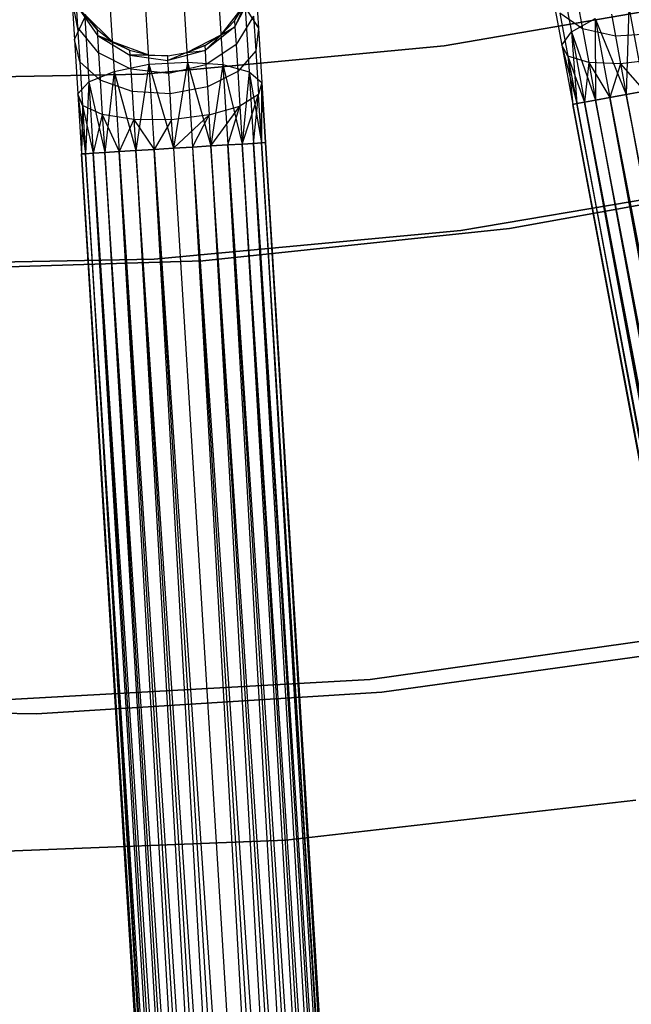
# Model space of a CAD drawing. Extents: x -102 to 102, y -101 to 102.
# Tile 285 of 481: x 1.04 to 7.63, y -52.43 to -41.8. Entities that reach past the tile are written whole.
import ezdxf

# ---------------------------------------------------------------- set-up
doc = ezdxf.new("R2010")
doc.units = 0
doc.header["$LTSCALE"] = 25.4
doc.layers.get('0').update_dxf_attribs({"linetype": 'CONTINUOUS'})

# ---------------------------------------------------------------- blocks, each defined once
blk = doc.blocks.new('NL2500011659_STL')
at = {"color": 0}
for p, q in [((6.86, -41.248, -7.523), (6.988, -41.933, -7.878)), ((6.86, -41.248, -7.523), (6.988, -41.933, -7.878)), ((2.794, -41.43, -7.909), (2.845, -42.259, -8.332)), ((2.794, -41.43, -7.909), (2.845, -42.259, -8.332)), ((3.582, -41.429, -6.737), (3.611, -41.894, -7.203)), ((3.582, -41.429, -6.737), (3.611, -41.894, -7.203)), ((2.379, -41.456, -7.909), (2.43, -42.284, -8.332)), ((2.379, -41.456, -7.909), (2.43, -42.284, -8.332)), ((3.179, -41.506, -7.773), (3.228, -42.287, -8.172)), ((3.179, -41.506, -7.773), (3.228, -42.287, -8.172)), ((3.358, -41.881, -5.911), (3.545, -41.526, -6.023)), ((3.358, -41.881, -5.911), (3.545, -41.526, -6.023)), ((8.819, -41.533, 1), (5.614, -42.085, 1)), ((5.614, -42.085, -6.5), (8.819, -41.533, -6.5)), ((5.614, -42.085, -6.5), (8.819, -41.533, -6.5)), ((8.819, -41.533, 1), (5.614, -42.085, 1)), ((6.776, -41.5, -7.203), (6.884, -42.077, -7.502)), ((6.776, -41.5, -7.203), (6.884, -42.077, -7.502)), ((1.661, -41.883, -6.494), (1.597, -41.552, -6.737)), ((1.597, -41.552, -6.737), (1.626, -42.017, -7.203)), ((1.597, -41.552, -6.737), (1.626, -42.017, -7.203)), ((1.661, -41.883, -6.494), (1.597, -41.552, -6.737)), ((1.871, -41.907, -5.5), (1.646, -41.643, -6.023)), ((1.646, -41.643, -6.023), (1.875, -41.972, -5.911)), ((1.871, -41.907, -5.5), (1.646, -41.643, -6.023)), ((1.646, -41.643, -6.023), (1.875, -41.972, -5.911)), ((1.646, -41.643, -6.023), (1.661, -41.883, -6.494)), ((1.646, -41.643, -6.023), (1.661, -41.883, -6.494)), ((2.006, -41.578, -7.773), (2.054, -42.36, -8.172)), ((2.006, -41.578, -7.773), (2.054, -42.36, -8.172)), ((3.208, -41.965, 0), (3.466, -41.64, 0)), ((3.208, -41.965, 0), (3.466, -41.64, 0)), ((3.354, -41.816, -5.5), (3.466, -41.64, 0)), ((3.354, -41.816, -5.5), (3.466, -41.64, -5.5)), ((3.354, -41.816, -5.5), (3.466, -41.64, 0)), ((3.354, -41.816, -5.5), (3.466, -41.64, -5.5)), ((3.466, -41.64, -5.5), (3.358, -41.881, -5.911)), ((3.466, -41.64, -5.5), (3.358, -41.881, -5.911)), ((7.053, -41.612, -6.282), (7.107, -41.901, -6.577)), ((7.053, -41.612, -6.282), (7.107, -41.901, -6.577)), ((1.738, -41.746, 0), (2.034, -42.037, 0)), ((1.738, -41.746, -5.5), (1.871, -41.907, -5.5)), ((1.871, -41.907, -5.5), (1.738, -41.746, 0)), ((1.871, -41.907, -5.5), (1.738, -41.746, 0)), ((1.738, -41.746, 0), (2.034, -42.037, 0)), ((1.738, -41.746, -5.5), (1.871, -41.907, -5.5)), ((3.468, -41.67, -7.523), (3.511, -42.366, -7.878)), ((3.468, -41.67, -7.523), (3.511, -42.366, -7.878)), ((3.468, -41.67, -7.523), (3.611, -41.894, -7.203)), ((3.468, -41.67, -7.523), (3.611, -41.894, -7.203)), ((7.107, -41.901, -6.577), (6.863, -41.731, -6.868)), ((6.863, -41.731, -6.868), (6.95, -42.195, -7.108)), ((6.863, -41.731, -6.868), (6.95, -42.195, -7.108)), ((7.107, -41.901, -6.577), (6.863, -41.731, -6.868)), ((7.42, -41.744, -6.139), (7.464, -41.981, -6.379)), ((7.42, -41.744, -6.139), (7.464, -41.981, -6.379)), ((7.607, -41.667, -8.332), (7.581, -42.608, -8.414)), ((7.607, -41.667, -8.332), (7.581, -42.608, -8.414)), ((7.607, -41.667, -8.332), (7.777, -42.572, -8.478)), ((7.607, -41.667, -8.332), (7.777, -42.572, -8.478)), ((1.626, -42.017, -7.203), (1.74, -41.777, -7.523)), ((1.626, -42.017, -7.203), (1.74, -41.777, -7.523)), ((1.74, -41.777, -7.523), (1.782, -42.472, -7.878)), ((1.74, -41.777, -7.523), (1.782, -42.472, -7.878)), ((3.208, -41.965, -5.5), (3.354, -41.816, -5.5)), ((3.354, -41.816, -5.5), (3.208, -41.965, 0)), ((3.354, -41.816, -5.5), (3.208, -41.965, 0)), ((3.208, -41.965, -5.5), (3.354, -41.816, -5.5)), ((3.354, -41.816, -5.5), (3.358, -41.881, -5.911)), ((3.354, -41.816, -5.5), (3.358, -41.881, -5.911)), ((3.559, -41.766, -6.494), (3.37, -42.07, -6.282)), ((3.559, -41.766, -6.494), (3.37, -42.07, -6.282)), ((3.559, -41.766, -6.494), (3.582, -42.139, -6.868)), ((3.559, -41.766, -6.494), (3.582, -42.139, -6.868)), ((6.988, -41.933, -7.878), (7.244, -41.788, -8.172)), ((6.988, -41.933, -7.878), (7.244, -41.788, -8.172)), ((7.244, -41.788, -8.172), (7.25, -42.67, -8.169)), ((7.244, -41.788, -8.172), (7.25, -42.67, -8.169)), ((7.244, -41.788, -8.172), (7.403, -42.642, -8.309)), ((7.244, -41.788, -8.172), (7.403, -42.642, -8.309)), ((7.244, -41.788, -8.172), (7.581, -42.608, -8.414)), ((7.244, -41.788, -8.172), (7.581, -42.608, -8.414)), ((1.886, -42.161, -6.282), (1.661, -41.883, -6.494)), ((1.661, -41.883, -6.494), (1.684, -42.257, -6.868)), ((1.661, -41.883, -6.494), (1.684, -42.257, -6.868)), ((1.886, -42.161, -6.282), (1.661, -41.883, -6.494)), ((1.871, -41.907, -5.5), (2.034, -42.037, 0)), ((1.871, -41.907, -5.5), (2.034, -42.037, -5.5)), ((1.871, -41.907, -5.5), (2.034, -42.037, 0)), ((1.871, -41.907, -5.5), (2.034, -42.037, -5.5)), ((1.871, -41.907, -5.5), (1.875, -41.972, -5.911)), ((1.871, -41.907, -5.5), (1.875, -41.972, -5.911)), ((2.839, -42.157, 0), (3.208, -41.965, 0)), ((2.839, -42.157, 0), (3.208, -41.965, 0)), ((3.033, -42.081, -5.5), (3.208, -41.965, 0)), ((3.033, -42.081, -5.5), (3.208, -41.965, -5.5)), ((3.033, -42.081, -5.5), (3.208, -41.965, 0)), ((3.033, -42.081, -5.5), (3.208, -41.965, -5.5)), ((3.358, -41.881, -5.911), (3.037, -42.134, -5.836)), ((3.358, -41.881, -5.911), (3.037, -42.134, -5.836)), ((3.208, -41.965, -5.5), (3.037, -42.134, -5.836)), ((3.208, -41.965, -5.5), (3.037, -42.134, -5.836)), ((3.208, -41.965, -5.5), (3.358, -41.881, -5.911)), ((3.208, -41.965, -5.5), (3.358, -41.881, -5.911)), ((3.208, -41.965, -5.5), (3.208, -41.965, 0)), ((3.208, -41.965, -5.5), (3.208, -41.965, 0)), ((3.358, -41.881, -5.911), (3.37, -42.07, -6.282)), ((3.358, -41.881, -5.911), (3.37, -42.07, -6.282)), ((3.611, -41.894, -7.203), (3.582, -42.139, -6.868)), ((3.611, -41.894, -7.203), (3.582, -42.139, -6.868)), ((3.611, -41.894, -7.203), (3.647, -42.48, -7.502)), ((3.611, -41.894, -7.203), (3.647, -42.48, -7.502)), ((6.884, -42.077, -7.502), (6.988, -41.933, -7.878)), ((6.884, -42.077, -7.502), (6.988, -41.933, -7.878)), ((6.988, -41.933, -7.878), (7.046, -42.708, -7.809)), ((6.988, -41.933, -7.878), (7.046, -42.708, -7.809)), ((6.988, -41.933, -7.878), (7.13, -42.693, -8)), ((6.988, -41.933, -7.878), (7.13, -42.693, -8)), ((6.988, -41.933, -7.878), (7.25, -42.67, -8.169)), ((6.988, -41.933, -7.878), (7.25, -42.67, -8.169)), ((7.464, -41.981, -6.379), (7.107, -41.901, -6.577)), ((7.107, -41.901, -6.577), (7.175, -42.266, -6.766)), ((7.107, -41.901, -6.577), (7.175, -42.266, -6.766)), ((7.464, -41.981, -6.379), (7.107, -41.901, -6.577)), ((7.873, -41.956, -6.309), (7.464, -41.981, -6.379)), ((7.873, -41.956, -6.309), (7.464, -41.981, -6.379)), ((1.684, -42.257, -6.868), (1.626, -42.017, -7.203)), ((1.626, -42.017, -7.203), (1.662, -42.602, -7.502)), ((1.626, -42.017, -7.203), (1.662, -42.602, -7.502)), ((1.684, -42.257, -6.868), (1.626, -42.017, -7.203)), ((2.222, -42.131, -5.5), (1.875, -41.972, -5.911)), ((1.875, -41.972, -5.911), (2.225, -42.184, -5.836)), ((2.034, -42.037, -5.5), (1.875, -41.972, -5.911)), ((2.222, -42.131, -5.5), (1.875, -41.972, -5.911)), ((2.034, -42.037, -5.5), (1.875, -41.972, -5.911)), ((1.875, -41.972, -5.911), (2.225, -42.184, -5.836)), ((1.875, -41.972, -5.911), (1.886, -42.161, -6.282)), ((1.875, -41.972, -5.911), (1.886, -42.161, -6.282)), ((2.034, -42.037, 0), (2.424, -42.183, 0)), ((2.034, -42.037, -5.5), (2.034, -42.037, 0)), ((2.034, -42.037, -5.5), (2.034, -42.037, 0)), ((2.034, -42.037, -5.5), (2.222, -42.131, -5.5)), ((2.222, -42.131, -5.5), (2.034, -42.037, 0)), ((2.222, -42.131, -5.5), (2.034, -42.037, 0)), ((2.034, -42.037, 0), (2.424, -42.183, 0)), ((2.034, -42.037, -5.5), (2.222, -42.131, -5.5)), ((3.37, -42.07, -6.282), (3.046, -42.288, -6.139)), ((3.37, -42.07, -6.282), (3.046, -42.288, -6.139)), ((3.37, -42.07, -6.282), (3.388, -42.363, -6.577)), ((3.37, -42.07, -6.282), (3.388, -42.363, -6.577)), ((7.464, -41.981, -6.379), (7.519, -42.278, -6.533)), ((7.464, -41.981, -6.379), (7.519, -42.278, -6.533)), ((2.234, -42.338, -6.139), (1.886, -42.161, -6.282)), ((1.886, -42.161, -6.282), (1.905, -42.455, -6.577)), ((1.886, -42.161, -6.282), (1.905, -42.455, -6.577)), ((2.234, -42.338, -6.139), (1.886, -42.161, -6.282)), ((2.222, -42.131, -5.5), (2.424, -42.183, 0)), ((2.222, -42.131, -5.5), (2.424, -42.183, 0)), ((2.222, -42.131, -5.5), (2.424, -42.183, -5.5)), ((2.222, -42.131, -5.5), (2.424, -42.183, -5.5)), ((2.222, -42.131, -5.5), (2.225, -42.184, -5.836)), ((2.222, -42.131, -5.5), (2.225, -42.184, -5.836)), ((5.614, -42.085, 1), (2.376, -42.39, 1)), ((2.376, -42.39, -6.5), (5.614, -42.085, -6.5)), ((2.376, -42.39, -6.5), (5.614, -42.085, -6.5)), ((5.614, -42.085, 1), (2.376, -42.39, 1)), ((2.633, -42.192, 0), (2.839, -42.157, 0)), ((2.633, -42.192, -5.5), (2.839, -42.157, -5.5)), ((2.633, -42.192, 0), (2.839, -42.157, 0)), ((2.633, -42.192, -5.5), (2.839, -42.157, -5.5)), ((3.037, -42.134, -5.836), (2.636, -42.241, -5.809)), ((3.037, -42.134, -5.836), (2.636, -42.241, -5.809)), ((2.839, -42.157, -5.5), (2.636, -42.241, -5.809)), ((2.839, -42.157, -5.5), (2.636, -42.241, -5.809)), ((2.839, -42.157, -5.5), (3.033, -42.081, -5.5)), ((3.033, -42.081, -5.5), (2.839, -42.157, 0)), ((3.033, -42.081, -5.5), (2.839, -42.157, 0)), ((2.839, -42.157, -5.5), (3.033, -42.081, -5.5)), ((2.839, -42.157, -5.5), (3.037, -42.134, -5.836)), ((2.839, -42.157, -5.5), (3.037, -42.134, -5.836)), ((2.839, -42.157, -5.5), (2.839, -42.157, 0)), ((2.839, -42.157, -5.5), (2.839, -42.157, 0)), ((3.033, -42.081, -5.5), (3.037, -42.134, -5.836)), ((3.033, -42.081, -5.5), (3.037, -42.134, -5.836)), ((3.037, -42.134, -5.836), (3.046, -42.288, -6.139)), ((3.037, -42.134, -5.836), (3.046, -42.288, -6.139)), ((3.582, -42.139, -6.868), (3.388, -42.363, -6.577)), ((3.582, -42.139, -6.868), (3.388, -42.363, -6.577)), ((3.582, -42.139, -6.868), (3.611, -42.61, -7.108)), ((3.582, -42.139, -6.868), (3.611, -42.61, -7.108)), ((5.614, -42.085, -6.5), (5.614, -42.085, 1)), ((5.614, -42.085, -6.5), (5.614, -42.085, 1)), ((6.95, -42.195, -7.108), (6.884, -42.077, -7.502)), ((6.884, -42.077, -7.502), (7.003, -42.716, -7.395)), ((6.884, -42.077, -7.502), (7.003, -42.716, -7.605)), ((6.884, -42.077, -7.502), (7.003, -42.716, -7.395)), ((6.884, -42.077, -7.502), (7.003, -42.716, -7.605)), ((6.884, -42.077, -7.502), (7.046, -42.708, -7.809)), ((6.884, -42.077, -7.502), (7.046, -42.708, -7.809)), ((6.95, -42.195, -7.108), (6.884, -42.077, -7.502)), ((1.905, -42.455, -6.577), (1.684, -42.257, -6.868)), ((1.684, -42.257, -6.868), (1.713, -42.727, -7.108)), ((1.684, -42.257, -6.868), (1.713, -42.727, -7.108)), ((1.905, -42.455, -6.577), (1.684, -42.257, -6.868)), ((2.054, -42.36, -8.172), (2.43, -42.284, -8.332)), ((2.054, -42.36, -8.172), (2.43, -42.284, -8.332)), ((2.424, -42.183, -5.5), (2.225, -42.184, -5.836)), ((2.424, -42.183, -5.5), (2.225, -42.184, -5.836)), ((2.225, -42.184, -5.836), (2.636, -42.241, -5.809)), ((2.633, -42.192, -5.5), (2.225, -42.184, -5.836)), ((2.633, -42.192, -5.5), (2.225, -42.184, -5.836)), ((2.225, -42.184, -5.836), (2.636, -42.241, -5.809)), ((2.225, -42.184, -5.836), (2.234, -42.338, -6.139)), ((2.225, -42.184, -5.836), (2.234, -42.338, -6.139)), ((2.43, -42.284, -8.332), (2.288, -43.215, -8.414)), ((2.43, -42.284, -8.332), (2.288, -43.215, -8.414)), ((2.424, -42.183, 0), (2.633, -42.192, 0)), ((2.424, -42.183, -5.5), (2.424, -42.183, 0)), ((2.424, -42.183, -5.5), (2.424, -42.183, 0)), ((2.424, -42.183, -5.5), (2.633, -42.192, -5.5)), ((2.424, -42.183, 0), (2.633, -42.192, 0)), ((2.424, -42.183, -5.5), (2.633, -42.192, -5.5)), ((2.43, -42.284, -8.332), (2.845, -42.259, -8.332)), ((2.43, -42.284, -8.332), (2.845, -42.259, -8.332)), ((2.43, -42.284, -8.332), (2.487, -43.203, -8.478)), ((2.43, -42.284, -8.332), (2.487, -43.203, -8.478)), ((2.43, -42.284, -8.332), (2.694, -43.19, -8.5)), ((2.43, -42.284, -8.332), (2.694, -43.19, -8.5)), ((2.633, -42.192, -5.5), (2.633, -42.192, 0)), ((2.633, -42.192, -5.5), (2.633, -42.192, 0)), ((2.636, -42.241, -5.809), (2.633, -42.192, -5.5)), ((2.636, -42.241, -5.809), (2.633, -42.192, -5.5)), ((2.645, -42.383, -6.088), (2.636, -42.241, -5.809)), ((2.645, -42.383, -6.088), (2.636, -42.241, -5.809)), ((2.845, -42.259, -8.332), (2.694, -43.19, -8.5)), ((2.845, -42.259, -8.332), (2.694, -43.19, -8.5)), ((2.845, -42.259, -8.332), (2.902, -43.177, -8.478)), ((2.845, -42.259, -8.332), (2.902, -43.177, -8.478)), ((2.845, -42.259, -8.332), (3.1, -43.165, -8.414)), ((2.845, -42.259, -8.332), (3.1, -43.165, -8.414)), ((2.845, -42.259, -8.332), (3.228, -42.287, -8.172)), ((2.845, -42.259, -8.332), (3.228, -42.287, -8.172)), ((7.175, -42.266, -6.766), (6.95, -42.195, -7.108)), ((6.95, -42.195, -7.108), (7.13, -42.693, -7)), ((6.95, -42.195, -7.108), (7.13, -42.693, -7)), ((6.95, -42.195, -7.108), (7.046, -42.708, -7.191)), ((6.95, -42.195, -7.108), (7.046, -42.708, -7.191)), ((6.95, -42.195, -7.108), (7.003, -42.716, -7.395)), ((6.95, -42.195, -7.108), (7.003, -42.716, -7.395)), ((7.175, -42.266, -6.766), (6.95, -42.195, -7.108)), ((7.175, -42.266, -6.766), (7.13, -42.693, -7)), ((7.175, -42.266, -6.766), (7.13, -42.693, -7)), ((7.519, -42.278, -6.533), (7.175, -42.266, -6.766)), ((7.175, -42.266, -6.766), (7.403, -42.642, -6.691)), ((7.175, -42.266, -6.766), (7.403, -42.642, -6.691)), ((7.175, -42.266, -6.766), (7.25, -42.67, -6.831)), ((7.175, -42.266, -6.766), (7.25, -42.67, -6.831)), ((7.519, -42.278, -6.533), (7.175, -42.266, -6.766)), ((7.519, -42.278, -6.533), (7.403, -42.642, -6.691)), ((7.519, -42.278, -6.533), (7.403, -42.642, -6.691)), ((7.924, -42.23, -6.451), (7.519, -42.278, -6.533)), ((7.924, -42.23, -6.451), (7.519, -42.278, -6.533)), ((7.519, -42.278, -6.533), (7.777, -42.572, -6.522)), ((7.519, -42.278, -6.533), (7.777, -42.572, -6.522)), ((7.519, -42.278, -6.533), (7.581, -42.608, -6.586)), ((7.519, -42.278, -6.533), (7.581, -42.608, -6.586)), ((2.376, -42.39, 1), (-0.875, -42.447, 1)), ((-0.875, -42.447, -6.5), (2.376, -42.39, -6.5)), ((-0.875, -42.447, -6.5), (2.376, -42.39, -6.5)), ((2.376, -42.39, 1), (-0.875, -42.447, 1)), ((1.782, -42.472, -7.878), (2.054, -42.36, -8.172)), ((1.782, -42.472, -7.878), (2.054, -42.36, -8.172)), ((2.054, -42.36, -8.172), (1.953, -43.236, -8.169)), ((2.054, -42.36, -8.172), (1.953, -43.236, -8.169)), ((2.054, -42.36, -8.172), (2.108, -43.226, -8.309)), ((2.054, -42.36, -8.172), (2.108, -43.226, -8.309)), ((2.054, -42.36, -8.172), (2.288, -43.215, -8.414)), ((2.054, -42.36, -8.172), (2.288, -43.215, -8.414)), ((2.645, -42.383, -6.088), (2.234, -42.338, -6.139)), ((2.234, -42.338, -6.139), (2.249, -42.578, -6.379)), ((2.234, -42.338, -6.139), (2.249, -42.578, -6.379)), ((2.645, -42.383, -6.088), (2.234, -42.338, -6.139)), ((2.376, -42.39, -6.5), (2.376, -42.39, 1)), ((2.376, -42.39, -6.5), (2.376, -42.39, 1)), ((3.046, -42.288, -6.139), (2.645, -42.383, -6.088)), ((3.046, -42.288, -6.139), (2.645, -42.383, -6.088)), ((2.658, -42.603, -6.309), (2.645, -42.383, -6.088)), ((2.658, -42.603, -6.309), (2.645, -42.383, -6.088)), ((3.046, -42.288, -6.139), (3.061, -42.528, -6.379)), ((3.046, -42.288, -6.139), (3.061, -42.528, -6.379)), ((3.388, -42.363, -6.577), (3.061, -42.528, -6.379)), ((3.388, -42.363, -6.577), (3.061, -42.528, -6.379)), ((3.228, -42.287, -8.172), (3.1, -43.165, -8.414)), ((3.228, -42.287, -8.172), (3.1, -43.165, -8.414)), ((3.228, -42.287, -8.172), (3.281, -43.154, -8.309)), ((3.228, -42.287, -8.172), (3.281, -43.154, -8.309)), ((3.228, -42.287, -8.172), (3.436, -43.144, -8.169)), ((3.228, -42.287, -8.172), (3.436, -43.144, -8.169)), ((3.228, -42.287, -8.172), (3.511, -42.366, -7.878)), ((3.228, -42.287, -8.172), (3.511, -42.366, -7.878)), ((3.388, -42.363, -6.577), (3.411, -42.734, -6.766)), ((3.388, -42.363, -6.577), (3.411, -42.734, -6.766)), ((3.511, -42.366, -7.878), (3.436, -43.144, -8.169)), ((3.511, -42.366, -7.878), (3.436, -43.144, -8.169)), ((3.511, -42.366, -7.878), (3.559, -43.137, -8)), ((3.511, -42.366, -7.878), (3.559, -43.137, -8)), ((3.511, -42.366, -7.878), (3.644, -43.131, -7.809)), ((3.511, -42.366, -7.878), (3.644, -43.131, -7.809)), ((3.511, -42.366, -7.878), (3.647, -42.48, -7.502)), ((3.511, -42.366, -7.878), (3.647, -42.48, -7.502)), ((1.662, -42.602, -7.502), (1.782, -42.472, -7.878)), ((1.662, -42.602, -7.502), (1.782, -42.472, -7.878)), ((1.782, -42.472, -7.878), (1.745, -43.249, -7.809)), ((1.782, -42.472, -7.878), (1.745, -43.249, -7.809)), ((1.782, -42.472, -7.878), (1.83, -43.243, -8)), ((1.782, -42.472, -7.878), (1.83, -43.243, -8)), ((1.782, -42.472, -7.878), (1.953, -43.236, -8.169)), ((1.782, -42.472, -7.878), (1.953, -43.236, -8.169)), ((2.249, -42.578, -6.379), (1.905, -42.455, -6.577)), ((1.905, -42.455, -6.577), (1.927, -42.825, -6.766)), ((1.905, -42.455, -6.577), (1.927, -42.825, -6.766)), ((2.249, -42.578, -6.379), (1.905, -42.455, -6.577)), ((3.647, -42.48, -7.502), (3.611, -42.61, -7.108)), ((3.647, -42.48, -7.502), (3.611, -42.61, -7.108)), ((3.647, -42.48, -7.502), (3.644, -43.131, -7.809)), ((3.647, -42.48, -7.502), (3.644, -43.131, -7.809)), ((3.644, -43.131, -7.191), (3.647, -42.48, -7.502)), ((3.644, -43.131, -7.191), (3.647, -42.48, -7.502)), ((3.647, -42.48, -7.502), (3.687, -43.129, -7.605)), ((3.687, -43.129, -7.395), (3.647, -42.48, -7.502)), ((3.687, -43.129, -7.395), (3.647, -42.48, -7.502)), ((3.647, -42.48, -7.502), (3.687, -43.129, -7.605)), ((1.713, -42.727, -7.108), (1.662, -42.602, -7.502)), ((1.662, -42.602, -7.502), (1.702, -43.251, -7.395)), ((1.662, -42.602, -7.502), (1.702, -43.251, -7.605)), ((1.662, -42.602, -7.502), (1.702, -43.251, -7.395)), ((1.662, -42.602, -7.502), (1.702, -43.251, -7.605)), ((1.662, -42.602, -7.502), (1.745, -43.249, -7.809)), ((1.662, -42.602, -7.502), (1.745, -43.249, -7.809)), ((1.713, -42.727, -7.108), (1.662, -42.602, -7.502)), ((2.658, -42.603, -6.309), (2.249, -42.578, -6.379)), ((2.249, -42.578, -6.379), (2.268, -42.88, -6.533)), ((2.249, -42.578, -6.379), (2.268, -42.88, -6.533)), ((2.658, -42.603, -6.309), (2.249, -42.578, -6.379)), ((3.061, -42.528, -6.379), (2.658, -42.603, -6.309)), ((3.061, -42.528, -6.379), (2.658, -42.603, -6.309)), ((2.675, -42.882, -6.451), (2.658, -42.603, -6.309)), ((2.675, -42.882, -6.451), (2.658, -42.603, -6.309)), ((3.061, -42.528, -6.379), (3.08, -42.83, -6.533)), ((3.061, -42.528, -6.379), (3.08, -42.83, -6.533)), ((7.581, -42.608, -6.586), (7.777, -42.572, -6.522)), ((7.777, -42.572, -8.478), (7.581, -42.608, -8.414)), ((7.777, -42.572, -8.478), (7.581, -42.608, -8.414)), ((7.581, -42.608, -6.586), (7.777, -42.572, -6.522)), ((3.611, -42.61, -7.108), (3.411, -42.734, -6.766)), ((3.611, -42.61, -7.108), (3.411, -42.734, -6.766)), ((3.436, -43.144, -6.831), (3.611, -42.61, -7.108)), ((3.436, -43.144, -6.831), (3.611, -42.61, -7.108)), ((3.559, -43.137, -7), (3.611, -42.61, -7.108)), ((3.559, -43.137, -7), (3.611, -42.61, -7.108)), ((3.644, -43.131, -7.191), (3.611, -42.61, -7.108)), ((3.644, -43.131, -7.191), (3.611, -42.61, -7.108)), ((7.003, -42.716, -7.395), (7.046, -42.708, -7.191)), ((7.046, -42.708, -7.809), (7.003, -42.716, -7.605)), ((7.046, -42.708, -7.809), (7.003, -42.716, -7.605)), ((7.003, -42.716, -7.395), (7.046, -42.708, -7.191)), ((7.046, -42.708, -7.191), (7.13, -42.693, -7)), ((7.13, -42.693, -8), (7.046, -42.708, -7.809)), ((7.13, -42.693, -8), (7.046, -42.708, -7.809)), ((7.046, -42.708, -7.191), (7.13, -42.693, -7)), ((7.046, -42.708, -7.809), (13.915, -79.453, -7.809)), ((7.046, -42.708, -7.809), (13.915, -79.453, -7.809)), ((13.998, -79.437, -7), (7.046, -42.708, -7.191)), ((7.046, -42.708, -7.191), (13.872, -79.461, -7.395)), ((7.046, -42.708, -7.191), (13.872, -79.461, -7.395)), ((13.998, -79.437, -7), (7.046, -42.708, -7.191)), ((7.13, -42.693, -7), (7.25, -42.67, -6.831)), ((7.25, -42.67, -8.169), (7.13, -42.693, -8)), ((7.25, -42.67, -8.169), (7.13, -42.693, -8)), ((7.13, -42.693, -7), (7.25, -42.67, -6.831)), ((13.915, -79.453, -7.809), (7.13, -42.693, -8)), ((7.13, -42.693, -8), (14.119, -79.415, -8.169)), ((7.13, -42.693, -8), (14.119, -79.415, -8.169)), ((13.915, -79.453, -7.809), (7.13, -42.693, -8)), ((7.13, -42.693, -7), (13.998, -79.437, -7)), ((7.13, -42.693, -7), (13.998, -79.437, -7)), ((7.25, -42.67, -6.831), (7.403, -42.642, -6.691)), ((7.403, -42.642, -8.309), (7.25, -42.67, -8.169)), ((7.403, -42.642, -8.309), (7.25, -42.67, -8.169)), ((7.25, -42.67, -6.831), (7.403, -42.642, -6.691)), ((7.25, -42.67, -8.169), (14.119, -79.415, -8.169)), ((7.25, -42.67, -8.169), (14.119, -79.415, -8.169)), ((14.272, -79.386, -6.691), (7.25, -42.67, -6.831)), ((7.25, -42.67, -6.831), (13.998, -79.437, -7)), ((7.25, -42.67, -6.831), (13.998, -79.437, -7)), ((14.272, -79.386, -6.691), (7.25, -42.67, -6.831)), ((7.403, -42.642, -6.691), (7.581, -42.608, -6.586)), ((7.581, -42.608, -8.414), (7.403, -42.642, -8.309)), ((7.581, -42.608, -8.414), (7.403, -42.642, -8.309)), ((7.403, -42.642, -6.691), (7.581, -42.608, -6.586)), ((14.119, -79.415, -8.169), (7.403, -42.642, -8.309)), ((7.403, -42.642, -8.309), (14.45, -79.353, -8.414)), ((7.403, -42.642, -8.309), (14.45, -79.353, -8.414)), ((14.119, -79.415, -8.169), (7.403, -42.642, -8.309)), ((7.403, -42.642, -6.691), (14.272, -79.386, -6.691)), ((7.403, -42.642, -6.691), (14.272, -79.386, -6.691)), ((7.581, -42.608, -8.414), (14.45, -79.353, -8.414)), ((7.581, -42.608, -8.414), (14.45, -79.353, -8.414)), ((14.645, -79.316, -6.522), (7.581, -42.608, -6.586)), ((7.581, -42.608, -6.586), (14.272, -79.386, -6.691)), ((7.581, -42.608, -6.586), (14.272, -79.386, -6.691)), ((14.645, -79.316, -6.522), (7.581, -42.608, -6.586)), ((1.713, -42.727, -7.108), (1.702, -43.251, -7.395)), ((1.713, -42.727, -7.108), (1.702, -43.251, -7.395)), ((1.927, -42.825, -6.766), (1.713, -42.727, -7.108)), ((1.713, -42.727, -7.108), (1.83, -43.243, -7)), ((1.713, -42.727, -7.108), (1.83, -43.243, -7)), ((1.713, -42.727, -7.108), (1.745, -43.249, -7.191)), ((1.713, -42.727, -7.108), (1.745, -43.249, -7.191)), ((1.927, -42.825, -6.766), (1.713, -42.727, -7.108)), ((3.08, -42.83, -6.533), (3.411, -42.734, -6.766)), ((3.08, -42.83, -6.533), (3.411, -42.734, -6.766)), ((3.1, -43.165, -6.586), (3.411, -42.734, -6.766)), ((3.1, -43.165, -6.586), (3.411, -42.734, -6.766)), ((3.281, -43.154, -6.691), (3.411, -42.734, -6.766)), ((3.281, -43.154, -6.691), (3.411, -42.734, -6.766)), ((3.411, -42.734, -6.766), (3.436, -43.144, -6.831)), ((3.411, -42.734, -6.766), (3.436, -43.144, -6.831)), ((13.872, -79.461, -7.395), (7.003, -42.716, -7.605)), ((7.003, -42.716, -7.395), (13.872, -79.461, -7.395)), ((13.872, -79.461, -7.395), (7.003, -42.716, -7.605)), ((7.003, -42.716, -7.605), (13.915, -79.453, -7.809)), ((7.003, -42.716, -7.605), (13.915, -79.453, -7.809)), ((7.003, -42.716, -7.395), (13.872, -79.461, -7.395)), ((1.927, -42.825, -6.766), (1.83, -43.243, -7)), ((1.927, -42.825, -6.766), (1.83, -43.243, -7)), ((2.268, -42.88, -6.533), (1.927, -42.825, -6.766)), ((1.927, -42.825, -6.766), (2.108, -43.226, -6.691)), ((1.927, -42.825, -6.766), (2.108, -43.226, -6.691)), ((1.927, -42.825, -6.766), (1.953, -43.236, -6.831)), ((1.927, -42.825, -6.766), (1.953, -43.236, -6.831)), ((2.268, -42.88, -6.533), (1.927, -42.825, -6.766)), ((2.268, -42.88, -6.533), (2.108, -43.226, -6.691)), ((2.268, -42.88, -6.533), (2.108, -43.226, -6.691)), ((2.675, -42.882, -6.451), (2.268, -42.88, -6.533)), ((2.268, -42.88, -6.533), (2.487, -43.203, -6.522)), ((2.268, -42.88, -6.533), (2.487, -43.203, -6.522)), ((2.268, -42.88, -6.533), (2.288, -43.215, -6.586)), ((2.268, -42.88, -6.533), (2.288, -43.215, -6.586)), ((2.675, -42.882, -6.451), (2.268, -42.88, -6.533)), ((2.675, -42.882, -6.451), (2.487, -43.203, -6.522)), ((2.675, -42.882, -6.451), (2.487, -43.203, -6.522)), ((3.08, -42.83, -6.533), (2.675, -42.882, -6.451)), ((3.08, -42.83, -6.533), (2.675, -42.882, -6.451)), ((2.694, -43.19, -6.5), (2.675, -42.882, -6.451)), ((2.694, -43.19, -6.5), (2.675, -42.882, -6.451)), ((3.08, -42.83, -6.533), (2.694, -43.19, -6.5)), ((3.08, -42.83, -6.533), (2.694, -43.19, -6.5)), ((2.902, -43.177, -6.522), (3.08, -42.83, -6.533)), ((2.902, -43.177, -6.522), (3.08, -42.83, -6.533)), ((3.1, -43.165, -6.586), (3.08, -42.83, -6.533)), ((3.1, -43.165, -6.586), (3.08, -42.83, -6.533)), ((3.644, -43.131, -7.809), (3.559, -43.137, -8)), ((3.559, -43.137, -7), (3.644, -43.131, -7.191)), ((3.559, -43.137, -7), (3.644, -43.131, -7.191)), ((3.644, -43.131, -7.809), (3.559, -43.137, -8)), ((3.687, -43.129, -7.605), (3.644, -43.131, -7.809)), ((3.644, -43.131, -7.191), (3.687, -43.129, -7.395)), ((3.644, -43.131, -7.191), (3.687, -43.129, -7.395)), ((3.687, -43.129, -7.605), (3.644, -43.131, -7.809)), ((5.988, -80.439, -7.395), (3.644, -43.131, -7.191)), ((3.644, -43.131, -7.191), (5.86, -80.447, -7)), ((3.644, -43.131, -7.191), (5.86, -80.447, -7)), ((5.988, -80.439, -7.395), (3.644, -43.131, -7.191)), ((3.644, -43.131, -7.809), (5.945, -80.442, -7.809)), ((3.644, -43.131, -7.809), (5.945, -80.442, -7.809)), ((3.687, -43.129, -7.395), (5.988, -80.439, -7.395)), ((3.687, -43.129, -7.605), (5.988, -80.439, -7.395)), ((5.945, -80.442, -7.809), (3.687, -43.129, -7.605)), ((3.687, -43.129, -7.605), (5.988, -80.439, -7.395)), ((3.687, -43.129, -7.395), (5.988, -80.439, -7.395)), ((5.945, -80.442, -7.809), (3.687, -43.129, -7.605)), ((1.83, -43.243, -7), (1.953, -43.236, -6.831)), ((1.953, -43.236, -8.169), (1.83, -43.243, -8)), ((1.953, -43.236, -8.169), (1.83, -43.243, -8)), ((1.83, -43.243, -7), (1.953, -43.236, -6.831)), ((1.953, -43.236, -6.831), (2.108, -43.226, -6.691)), ((2.108, -43.226, -8.309), (1.953, -43.236, -8.169)), ((2.108, -43.226, -8.309), (1.953, -43.236, -8.169)), ((1.953, -43.236, -6.831), (2.108, -43.226, -6.691)), ((1.953, -43.236, -8.169), (4.254, -80.546, -8.169)), ((1.953, -43.236, -8.169), (4.254, -80.546, -8.169)), ((4.409, -80.536, -6.691), (1.953, -43.236, -6.831)), ((1.953, -43.236, -6.831), (4.131, -80.553, -7)), ((1.953, -43.236, -6.831), (4.131, -80.553, -7)), ((4.409, -80.536, -6.691), (1.953, -43.236, -6.831)), ((2.108, -43.226, -6.691), (2.288, -43.215, -6.586)), ((2.288, -43.215, -8.414), (2.108, -43.226, -8.309)), ((2.288, -43.215, -8.414), (2.108, -43.226, -8.309)), ((2.108, -43.226, -6.691), (2.288, -43.215, -6.586)), ((4.254, -80.546, -8.169), (2.108, -43.226, -8.309)), ((2.108, -43.226, -8.309), (4.59, -80.525, -8.414)), ((2.108, -43.226, -8.309), (4.59, -80.525, -8.414)), ((4.254, -80.546, -8.169), (2.108, -43.226, -8.309)), ((2.108, -43.226, -6.691), (4.409, -80.536, -6.691)), ((2.108, -43.226, -6.691), (4.409, -80.536, -6.691)), ((2.288, -43.215, -6.586), (2.487, -43.203, -6.522)), ((2.487, -43.203, -8.478), (2.288, -43.215, -8.414)), ((2.487, -43.203, -8.478), (2.288, -43.215, -8.414)), ((2.288, -43.215, -6.586), (2.487, -43.203, -6.522)), ((2.288, -43.215, -8.414), (4.59, -80.525, -8.414)), ((2.288, -43.215, -8.414), (4.59, -80.525, -8.414)), ((4.788, -80.513, -6.522), (2.288, -43.215, -6.586)), ((2.288, -43.215, -6.586), (4.409, -80.536, -6.691)), ((2.288, -43.215, -6.586), (4.409, -80.536, -6.691)), ((4.788, -80.513, -6.522), (2.288, -43.215, -6.586)), ((2.487, -43.203, -6.522), (2.694, -43.19, -6.5)), ((2.694, -43.19, -8.5), (2.487, -43.203, -8.478)), ((2.487, -43.203, -6.522), (2.694, -43.19, -6.5)), ((2.694, -43.19, -8.5), (2.487, -43.203, -8.478)), ((4.59, -80.525, -8.414), (2.487, -43.203, -8.478)), ((2.487, -43.203, -8.478), (4.996, -80.5, -8.5)), ((4.59, -80.525, -8.414), (2.487, -43.203, -8.478)), ((2.487, -43.203, -6.522), (4.788, -80.513, -6.522)), ((2.487, -43.203, -6.522), (4.788, -80.513, -6.522)), ((2.487, -43.203, -8.478), (4.996, -80.5, -8.5)), ((2.902, -43.177, -8.478), (2.694, -43.19, -8.5)), ((2.694, -43.19, -6.5), (2.902, -43.177, -6.522)), ((2.694, -43.19, -6.5), (2.902, -43.177, -6.522)), ((2.902, -43.177, -8.478), (2.694, -43.19, -8.5)), ((2.694, -43.19, -6.5), (4.996, -80.5, -6.5)), ((2.694, -43.19, -6.5), (4.996, -80.5, -6.5)), ((2.694, -43.19, -8.5), (4.996, -80.5, -8.5)), ((2.694, -43.19, -8.5), (4.996, -80.5, -8.5)), ((3.1, -43.165, -8.414), (2.902, -43.177, -8.478)), ((2.902, -43.177, -6.522), (3.1, -43.165, -6.586)), ((2.902, -43.177, -6.522), (3.1, -43.165, -6.586)), ((3.1, -43.165, -8.414), (2.902, -43.177, -8.478)), ((2.902, -43.177, -6.522), (5.203, -80.487, -6.522)), ((2.902, -43.177, -6.522), (5.203, -80.487, -6.522)), ((2.902, -43.177, -8.478), (4.996, -80.5, -8.5)), ((2.902, -43.177, -8.478), (4.996, -80.5, -8.5)), ((2.902, -43.177, -8.478), (5.402, -80.475, -8.414)), ((2.902, -43.177, -8.478), (5.402, -80.475, -8.414)), ((3.281, -43.154, -8.309), (3.1, -43.165, -8.414)), ((3.1, -43.165, -6.586), (3.281, -43.154, -6.691)), ((3.1, -43.165, -6.586), (3.281, -43.154, -6.691)), ((3.281, -43.154, -8.309), (3.1, -43.165, -8.414)), ((5.582, -80.464, -6.691), (3.1, -43.165, -6.586)), ((3.1, -43.165, -6.586), (5.203, -80.487, -6.522)), ((3.1, -43.165, -6.586), (5.203, -80.487, -6.522)), ((5.582, -80.464, -6.691), (3.1, -43.165, -6.586)), ((3.1, -43.165, -8.414), (5.402, -80.475, -8.414)), ((3.1, -43.165, -8.414), (5.402, -80.475, -8.414)), ((3.436, -43.144, -8.169), (3.281, -43.154, -8.309)), ((3.281, -43.154, -6.691), (3.436, -43.144, -6.831)), ((3.281, -43.154, -6.691), (3.436, -43.144, -6.831)), ((3.436, -43.144, -8.169), (3.281, -43.154, -8.309)), ((3.281, -43.154, -6.691), (5.582, -80.464, -6.691)), ((3.281, -43.154, -6.691), (5.582, -80.464, -6.691)), ((5.402, -80.475, -8.414), (3.281, -43.154, -8.309)), ((3.281, -43.154, -8.309), (5.737, -80.454, -8.169)), ((3.281, -43.154, -8.309), (5.737, -80.454, -8.169)), ((5.402, -80.475, -8.414), (3.281, -43.154, -8.309)), ((3.559, -43.137, -8), (3.436, -43.144, -8.169)), ((3.436, -43.144, -6.831), (3.559, -43.137, -7)), ((3.436, -43.144, -6.831), (3.559, -43.137, -7)), ((3.559, -43.137, -8), (3.436, -43.144, -8.169)), ((5.86, -80.447, -7), (3.436, -43.144, -6.831)), ((3.436, -43.144, -6.831), (5.582, -80.464, -6.691)), ((3.436, -43.144, -6.831), (5.582, -80.464, -6.691)), ((5.86, -80.447, -7), (3.436, -43.144, -6.831)), ((3.436, -43.144, -8.169), (5.737, -80.454, -8.169)), ((3.436, -43.144, -8.169), (5.737, -80.454, -8.169)), ((3.559, -43.137, -7), (5.86, -80.447, -7)), ((3.559, -43.137, -7), (5.86, -80.447, -7)), ((5.737, -80.454, -8.169), (3.559, -43.137, -8)), ((3.559, -43.137, -8), (5.945, -80.442, -7.809)), ((3.559, -43.137, -8), (5.945, -80.442, -7.809)), ((5.737, -80.454, -8.169), (3.559, -43.137, -8)), ((1.702, -43.251, -7.395), (1.745, -43.249, -7.191)), ((1.745, -43.249, -7.809), (1.702, -43.251, -7.605)), ((1.745, -43.249, -7.809), (1.702, -43.251, -7.605)), ((1.702, -43.251, -7.395), (1.745, -43.249, -7.191)), ((4.003, -80.561, -7.395), (1.702, -43.251, -7.605)), ((1.702, -43.251, -7.395), (4.003, -80.561, -7.395)), ((4.003, -80.561, -7.395), (1.702, -43.251, -7.605)), ((1.702, -43.251, -7.605), (4.046, -80.559, -7.809)), ((1.702, -43.251, -7.605), (4.046, -80.559, -7.809)), ((1.702, -43.251, -7.395), (4.003, -80.561, -7.395)), ((1.745, -43.249, -7.191), (1.83, -43.243, -7)), ((1.83, -43.243, -8), (1.745, -43.249, -7.809)), ((1.83, -43.243, -8), (1.745, -43.249, -7.809)), ((1.745, -43.249, -7.191), (1.83, -43.243, -7)), ((1.745, -43.249, -7.809), (4.046, -80.559, -7.809)), ((1.745, -43.249, -7.809), (4.046, -80.559, -7.809)), ((4.131, -80.553, -7), (1.745, -43.249, -7.191)), ((1.745, -43.249, -7.191), (4.003, -80.561, -7.395)), ((1.745, -43.249, -7.191), (4.003, -80.561, -7.395)), ((4.131, -80.553, -7), (1.745, -43.249, -7.191)), ((4.046, -80.559, -7.809), (1.83, -43.243, -8)), ((1.83, -43.243, -8), (4.254, -80.546, -8.169)), ((1.83, -43.243, -8), (4.254, -80.546, -8.169)), ((4.046, -80.559, -7.809), (1.83, -43.243, -8)), ((1.83, -43.243, -7), (4.131, -80.553, -7)), ((1.83, -43.243, -7), (4.131, -80.553, -7)), ((5.797, -44.078, 1), (9.075, -43.523, 1)), ((9.075, -43.523, -6.5), (5.797, -44.078, -6.5)), ((5.797, -44.078, 1), (9.075, -43.523, 1)), ((9.075, -43.523, -6.5), (5.797, -44.078, -6.5)), ((6.32, -44.057, 1), (9.595, -43.463, 1)), ((9.595, -43.463, 2), (6.32, -44.057, 2)), ((6.32, -44.057, 1), (9.595, -43.463, 1)), ((9.595, -43.463, 2), (6.32, -44.057, 2)), ((2.488, -44.387, 1), (5.797, -44.078, 1)), ((5.797, -44.078, -6.5), (2.488, -44.387, -6.5)), ((2.488, -44.387, 1), (5.797, -44.078, 1)), ((5.797, -44.078, -6.5), (2.488, -44.387, -6.5)), ((3.011, -44.405, 1), (6.32, -44.057, 1)), ((6.32, -44.057, 2), (3.011, -44.405, 2)), ((3.011, -44.405, 1), (6.32, -44.057, 1)), ((6.32, -44.057, 2), (3.011, -44.405, 2)), ((5.797, -44.078, 1), (5.797, -44.078, -6.5)), ((5.797, -44.078, 1), (5.797, -44.078, -6.5)), ((6.32, -44.057, 1), (6.32, -44.057, 2)), ((6.32, -44.057, 1), (6.32, -44.057, 2)), ((-0.836, -44.448, 1), (2.488, -44.387, 1)), ((2.488, -44.387, -6.5), (-0.836, -44.448, -6.5)), ((-0.836, -44.448, 1), (2.488, -44.387, 1)), ((2.488, -44.387, -6.5), (-0.836, -44.448, -6.5)), ((-0.316, -44.505, 1), (3.011, -44.405, 1)), ((3.011, -44.405, 2), (-0.316, -44.505, 2)), ((-0.316, -44.505, 1), (3.011, -44.405, 1)), ((3.011, -44.405, 2), (-0.316, -44.505, 2)), ((2.488, -44.387, 1), (2.488, -44.387, -6.5)), ((2.488, -44.387, 1), (2.488, -44.387, -6.5)), ((3.011, -44.405, 1), (3.011, -44.405, 2)), ((3.011, -44.405, 1), (3.011, -44.405, 2)), ((4.817, -48.921, -316), (8.894, -48.348, -316)), ((8.894, -48.348, -315), (4.817, -48.921, -315)), ((8.894, -48.348, -315), (4.817, -48.921, -315)), ((4.817, -48.921, -316), (8.894, -48.348, -316)), ((8.639, -48.546, -308.5), (4.943, -49.059, -308.5)), ((4.943, -49.059, -315), (8.639, -48.546, -315)), ((4.943, -49.059, -315), (8.639, -48.546, -315)), ((8.639, -48.546, -308.5), (4.943, -49.059, -308.5)), ((0.707, -49.151, -316), (4.817, -48.921, -316)), ((4.817, -48.921, -315), (0.707, -49.151, -315)), ((4.817, -48.921, -315), (0.707, -49.151, -315)), ((0.707, -49.151, -316), (4.817, -48.921, -316)), ((4.817, -48.921, -315), (4.817, -48.921, -316)), ((4.817, -48.921, -315), (4.817, -48.921, -316)), ((4.943, -49.059, -308.5), (1.219, -49.291, -308.5)), ((1.219, -49.291, -315), (4.943, -49.059, -315)), ((1.219, -49.291, -315), (4.943, -49.059, -315)), ((4.943, -49.059, -308.5), (1.219, -49.291, -308.5)), ((4.943, -49.059, -315), (4.943, -49.059, -308.5)), ((4.943, -49.059, -315), (4.943, -49.059, -308.5)), ((1.219, -49.291, -308.5), (-2.511, -49.241, -308.5)), ((-2.511, -49.241, -315), (1.219, -49.291, -315)), ((-2.511, -49.241, -315), (1.219, -49.291, -315)), ((1.219, -49.291, -308.5), (-2.511, -49.241, -308.5)), ((1.219, -49.291, -315), (1.219, -49.291, -308.5)), ((1.219, -49.291, -315), (1.219, -49.291, -308.5)), ((3.908, -50.657, -308.5), (7.682, -50.224, -308.5)), ((7.682, -50.224, -315), (3.908, -50.657, -315)), ((3.908, -50.657, -308.5), (7.682, -50.224, -308.5)), ((7.682, -50.224, -315), (3.908, -50.657, -315)), ((0.112, -50.806, -308.5), (3.908, -50.657, -308.5)), ((3.908, -50.657, -315), (0.112, -50.806, -315)), ((0.112, -50.806, -308.5), (3.908, -50.657, -308.5)), ((3.908, -50.657, -315), (0.112, -50.806, -315)), ((3.908, -50.657, -308.5), (3.908, -50.657, -315)), ((3.908, -50.657, -308.5), (3.908, -50.657, -315))]:
    blk.add_line(p, q, dxfattribs=at)

msp = doc.modelspace()

# ---------------------------------------------------------------- block references
at = {"color": 0}
msp.add_blockref('NL2500011659_STL', (0, 0), dxfattribs=at)

doc.saveas('drawing.dxf')
